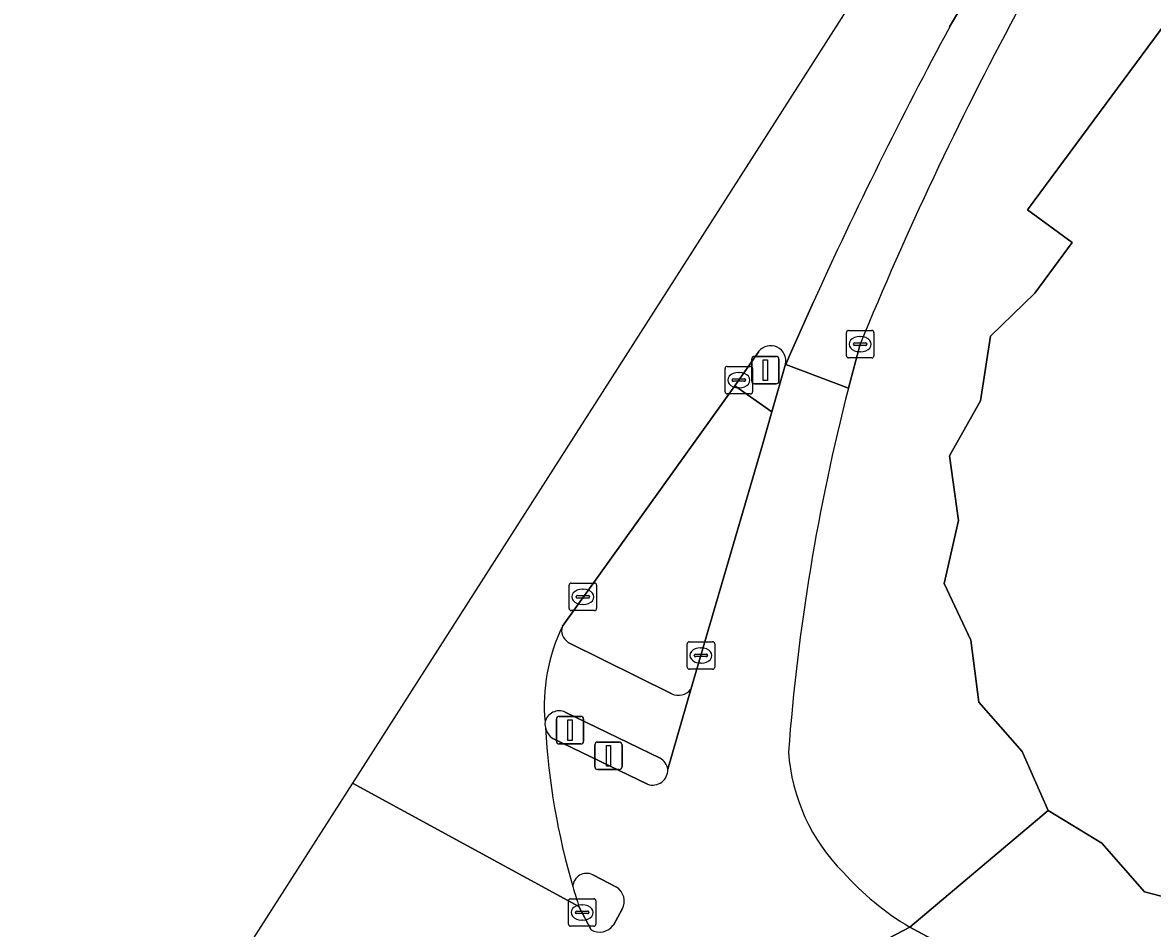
# Model space of a CAD drawing. Extents: x 160349 to 161355, y 381727 to 382854.
# Drawn here: x 160348.83 to 160389.96, y 382058.32 to 382091.29 of the extents above; entities that cross this region are included whole.
import ezdxf

# ---------------------------------------------------------------- set-up
doc = ezdxf.new("R2010")
doc.units = 0
for name, color, linetype in [('IMGEO_Drukknoppaal', 7, 'Continuous'), ('IMGEO_Fietspad_open', 7, 'Continuous'), ('IMGEO_Kolk', 7, 'Continuous'), ('IMGEO_Lichtmast', 7, 'Continuous'), ('IMGEO_Pand', 7, 'Continuous'), ('IMGEO_Rijbaan_lokaal_gesloten', 7, 'Continuous'), ('IMGEO_Rijbaan_regionaal_gesloten', 7, 'Continuous'), ('IMGEO_Verkeerseiland_gesloten', 7, 'Continuous'), ('IMGEO_Verkeerseiland_open', 7, 'Continuous'), ('IMGEO_Verkeersregelinstallatiepaal', 7, 'Continuous'), ('IMGEO_Voetpad_open', 7, 'Continuous')]:
    doc.layers.add(name, color=color, linetype=linetype)

msp = doc.modelspace()

# ---------------------------------------------------------------- linework, layer by layer
at = {"layer": 'IMGEO_Drukknoppaal'}
for p, q in [((160369.661, 382064.201), (160369.661, 382065.001)), ((160369.661, 382065.001), (160369.661, 382064.201)), ((160369.761, 382065.101), (160370.551, 382065.101)), ((160370.551, 382065.101), (160369.761, 382065.101)), ((160370.651, 382065.001), (160370.651, 382064.201)), ((160370.651, 382064.201), (160370.651, 382065.001)), ((160370.551, 382064.101), (160369.761, 382064.101)), ((160369.761, 382064.101), (160370.551, 382064.101))]:
    msp.add_line(p, q, dxfattribs=at)
msp.add_lwpolyline([(160370.081, 382064.976), (160370.231, 382064.976), (160370.231, 382064.226), (160370.081, 382064.226), (160370.081, 382064.976)], dxfattribs=at)
for centre, start, end in [((160369.761, 382065.001), 90, 180), ((160369.761, 382065.001), 90, 180), ((160370.551, 382065.001), 0, 90), ((160370.551, 382065.001), 360, 90), ((160369.761, 382064.201), 180, 270), ((160369.761, 382064.201), 180, 270), ((160370.551, 382064.201), 270, 0), ((160370.551, 382064.201), 270, 0)]:
    msp.add_arc(centre, 0.1, start, end, dxfattribs=at)
at = {"layer": 'IMGEO_Fietspad_open'}
for points in [[(160378.89, 382077.987), (160376.609, 382078.849), (160376.575, 382078.771), (160376.107, 382077.116), (160375.769, 382075.921), (160373.149, 382067.017), (160372.314, 382064.11)], [(160371.583, 382063.567), (160368.134, 382065.226)], [(160369.589, 382060.27), (160370.445, 382059.825)], [(160370.654, 382059.023), (160370.334, 382058.432)], [(160391.226, 382052.85), (160388.2, 382054.558), (160381.127, 382058.365), (160377.258, 382056.338), (160405.19, 382042.547), (160409.785, 382040.293), (160423.545, 382033.542), (160426.836, 382031.947)], [(160377.258, 382056.338), (160381.127, 382058.365)]]:
    msp.add_lwpolyline(points, dxfattribs=at)
for centre, radius, start, end in [((160452.815, 382059.008), 76.322, 165.60154, 175.69547), ((160368.494, 382065.766), 0.649, 191.8002, 236.2916), ((160393.671, 382067.104), 25.853, 183.2619, 196.3135), ((160383.582, 382065.225), 6.891, 184.0574, 224.8937), ((160371.767, 382064.082), 0.547, 250.32, 2.8913), ((160369.364, 382059.816), 0.507, 63.6669, 177.031), ((160386.427, 382067.283), 10.374, 221.8547, 239.2766), ((160370.129, 382059.314), 0.601, 330.995, 58.2176), ((160369.841, 382058.797), 0.613, 238.8623, 323.4854)]:
    msp.add_arc(centre, radius, start, end, dxfattribs=at)
at = {"layer": 'IMGEO_Kolk'}
for p, q in [((160378.818, 382079.159), (160378.818, 382080.011)), ((160378.893, 382080.085), (160379.745, 382080.085)), ((160379.306, 382079.865), (160379.331, 382079.865)), ((160379.819, 382080.011), (160379.819, 382079.159)), ((160379.077, 382079.579), (160379.077, 382079.591)), ((160379.515, 382079.542), (160379.117, 382079.542)), ((160379.12, 382079.628), (160379.518, 382079.628)), ((160379.561, 382079.591), (160379.561, 382079.579)), ((160379.745, 382079.085), (160378.893, 382079.085)), ((160379.329, 382079.305), (160379.304, 382079.305)), ((160374.403, 382077.85), (160374.403, 382078.702)), ((160374.478, 382078.776), (160375.33, 382078.776)), ((160374.891, 382078.556), (160374.916, 382078.556)), ((160375.404, 382078.702), (160375.404, 382077.85)), ((160374.662, 382078.27), (160374.662, 382078.282)), ((160375.1, 382078.233), (160374.702, 382078.233)), ((160374.705, 382078.319), (160375.103, 382078.319)), ((160375.146, 382078.282), (160375.146, 382078.27)), ((160375.33, 382077.776), (160374.478, 382077.776)), ((160374.914, 382077.996), (160374.889, 382077.996)), ((160368.724, 382069.962), (160368.724, 382070.814)), ((160368.799, 382070.888), (160369.651, 382070.888)), ((160369.725, 382070.814), (160369.725, 382069.962)), ((160368.983, 382070.382), (160368.983, 382070.394)), ((160369.421, 382070.345), (160369.023, 382070.345)), ((160369.026, 382070.431), (160369.424, 382070.431)), ((160369.212, 382070.668), (160369.237, 382070.668)), ((160369.467, 382070.394), (160369.467, 382070.382)), ((160369.651, 382069.888), (160368.799, 382069.888)), ((160369.235, 382070.108), (160369.21, 382070.108)), ((160373.022, 382067.827), (160373.022, 382068.679)), ((160373.097, 382068.753), (160373.949, 382068.753)), ((160374.023, 382068.679), (160374.023, 382067.827)), ((160373.281, 382068.247), (160373.281, 382068.259)), ((160373.324, 382068.296), (160373.722, 382068.296)), ((160373.51, 382068.533), (160373.535, 382068.533)), ((160373.765, 382068.259), (160373.765, 382068.247)), ((160373.719, 382068.21), (160373.321, 382068.21)), ((160373.533, 382067.973), (160373.508, 382067.973)), ((160373.949, 382067.753), (160373.097, 382067.753)), ((160368.699, 382058.472), (160368.699, 382059.324)), ((160368.774, 382059.398), (160369.626, 382059.398)), ((160369.7, 382059.324), (160369.7, 382058.472)), ((160368.958, 382058.892), (160368.958, 382058.904)), ((160369.396, 382058.855), (160368.998, 382058.855)), ((160369.001, 382058.941), (160369.399, 382058.941)), ((160369.187, 382059.178), (160369.212, 382059.178)), ((160369.442, 382058.904), (160369.442, 382058.892)), ((160369.626, 382058.398), (160368.774, 382058.398)), ((160369.21, 382058.618), (160369.185, 382058.618))]:
    msp.add_line(p, q, dxfattribs=at)
for points in [[(160378.818, 382079.159), (160378.818, 382080.011)], [(160378.893, 382080.085), (160379.745, 382080.085)], [(160379.819, 382080.011), (160379.819, 382079.159)], [(160379.745, 382079.085), (160378.893, 382079.085)], [(160374.403, 382077.85), (160374.403, 382078.702)], [(160374.478, 382078.776), (160375.33, 382078.776)], [(160375.404, 382078.702), (160375.404, 382077.85)], [(160375.33, 382077.776), (160374.478, 382077.776)], [(160368.724, 382069.962), (160368.724, 382070.814)], [(160368.799, 382070.888), (160369.651, 382070.888)], [(160369.725, 382070.814), (160369.725, 382069.962)], [(160369.651, 382069.888), (160368.799, 382069.888)], [(160373.022, 382067.827), (160373.022, 382068.679)], [(160373.097, 382068.753), (160373.949, 382068.753)], [(160374.023, 382068.679), (160374.023, 382067.827)], [(160373.949, 382067.753), (160373.097, 382067.753)], [(160368.699, 382058.472), (160368.699, 382059.324)], [(160368.774, 382059.398), (160369.626, 382059.398)], [(160369.7, 382059.324), (160369.7, 382058.472)], [(160369.626, 382058.398), (160368.774, 382058.398)]]:
    msp.add_lwpolyline(points, dxfattribs=at)
for centre, radius, start, end in [((160378.895, 382080.009), 0.0765, 91.552, 178.448), ((160378.895, 382080.009), 0.0765, 91.552, 178.448), ((160379.743, 382080.009), 0.0765, 1.552, 88.448), ((160379.743, 382080.009), 0.0765, 1.552, 88.448), ((160379.117, 382079.588), 0.0403, 85.8775, 175.7526), ((160379.114, 382079.578), 0.0366, 178.938, 274.7102), ((160379.518, 382079.585), 0.043, 264.8664, 352.4533), ((160379.522, 382079.59), 0.0386, 1.7309, 96.639), ((160378.895, 382079.161), 0.0765, 181.552, 268.448), ((160378.895, 382079.161), 0.0765, 181.552, 268.448), ((160379.743, 382079.161), 0.0765, 271.552, 358.448), ((160379.743, 382079.161), 0.0765, 271.552, 358.448), ((160374.48, 382078.7), 0.0765, 91.552, 178.448), ((160374.48, 382078.7), 0.0765, 91.552, 178.448), ((160375.328, 382078.7), 0.0765, 1.552, 88.448), ((160375.328, 382078.7), 0.0765, 1.552, 88.448), ((160374.702, 382078.279), 0.0403, 85.8775, 175.7526), ((160374.699, 382078.269), 0.0366, 178.938, 274.7102), ((160375.103, 382078.276), 0.043, 264.8664, 352.4533), ((160375.107, 382078.281), 0.0386, 1.7309, 96.639), ((160374.48, 382077.852), 0.0765, 181.552, 268.448), ((160374.48, 382077.852), 0.0765, 181.552, 268.448), ((160375.328, 382077.852), 0.0765, 271.552, 358.448), ((160375.328, 382077.852), 0.0765, 271.552, 358.448), ((160368.801, 382070.812), 0.0765, 91.552, 178.448), ((160368.801, 382070.812), 0.0765, 91.552, 178.448), ((160369.649, 382070.812), 0.0765, 1.552, 88.448), ((160369.649, 382070.812), 0.0765, 1.552, 88.448), ((160369.023, 382070.391), 0.0403, 85.8775, 175.7526), ((160369.02, 382070.381), 0.0366, 178.938, 274.7102), ((160369.424, 382070.388), 0.043, 264.8664, 352.4533), ((160369.428, 382070.393), 0.0386, 1.7309, 96.639), ((160368.801, 382069.964), 0.0765, 181.552, 268.448), ((160368.801, 382069.964), 0.0765, 181.552, 268.448), ((160369.649, 382069.964), 0.0765, 271.552, 358.448), ((160369.649, 382069.964), 0.0765, 271.552, 358.448), ((160373.099, 382068.677), 0.0765, 91.552, 178.448), ((160373.099, 382068.677), 0.0765, 91.552, 178.448), ((160373.947, 382068.677), 0.0765, 1.552, 88.448), ((160373.947, 382068.677), 0.0765, 1.552, 88.448), ((160373.321, 382068.256), 0.0403, 85.8775, 175.7526), ((160373.318, 382068.246), 0.0366, 178.938, 274.7102), ((160373.722, 382068.253), 0.043, 264.8664, 352.4533), ((160373.726, 382068.258), 0.0386, 1.7309, 96.639), ((160373.099, 382067.829), 0.0765, 181.552, 268.448), ((160373.099, 382067.829), 0.0765, 181.552, 268.448), ((160373.947, 382067.829), 0.0765, 271.552, 358.448), ((160373.947, 382067.829), 0.0765, 271.552, 358.448), ((160368.776, 382059.322), 0.0765, 91.552, 178.448), ((160368.776, 382059.322), 0.0765, 91.552, 178.448), ((160369.624, 382059.322), 0.0765, 1.552, 88.448), ((160369.624, 382059.322), 0.0765, 1.552, 88.448), ((160368.998, 382058.901), 0.0403, 85.8775, 175.7526), ((160368.995, 382058.891), 0.0366, 178.938, 274.7102), ((160369.399, 382058.898), 0.043, 264.8664, 352.4533), ((160369.403, 382058.903), 0.0386, 1.7309, 96.639), ((160368.776, 382058.474), 0.0765, 181.552, 268.448), ((160368.776, 382058.474), 0.0765, 181.552, 268.448), ((160369.624, 382058.474), 0.0765, 271.552, 358.448), ((160369.624, 382058.474), 0.0765, 271.552, 358.448)]:
    msp.add_arc(centre, radius, start, end, dxfattribs=at)
for centre, major_axis, ratio, start_param, end_param in [((160379.305, 382079.585), (-0.387, 0.002), 0.722429, 4.712389, 7.853982), ((160379.33, 382079.585), (-0.39, 0.002), 0.717154, 1.570796, 4.712389), ((160374.89, 382078.276), (-0.387, 0.002), 0.722429, 4.712389, 7.853982), ((160374.915, 382078.276), (-0.39, 0.002), 0.717154, 1.570796, 4.712389), ((160369.211, 382070.388), (-0.387, 0.002), 0.722429, 4.712389, 7.853982), ((160369.236, 382070.388), (-0.39, 0.002), 0.717154, 1.570796, 4.712389), ((160373.509, 382068.253), (-0.387, 0.002), 0.722429, 4.712389, 7.853982), ((160373.534, 382068.253), (-0.39, 0.002), 0.717154, 1.570796, 4.712389), ((160369.186, 382058.898), (-0.387, 0.002), 0.722429, 4.712389, 7.853982), ((160369.211, 382058.898), (-0.39, 0.002), 0.717154, 1.570796, 4.712389)]:
    msp.add_ellipse(centre, major_axis=major_axis, ratio=ratio, start_param=start_param, end_param=end_param, dxfattribs=at)
at = {"layer": 'IMGEO_Lichtmast'}
for p, q in [((160375.373, 382078.24), (160375.373, 382079.04)), ((160375.373, 382079.04), (160375.373, 382078.24)), ((160375.473, 382079.14), (160376.263, 382079.14)), ((160376.263, 382079.14), (160375.473, 382079.14)), ((160376.363, 382079.04), (160376.363, 382078.24)), ((160376.363, 382078.24), (160376.363, 382079.04)), ((160376.263, 382078.14), (160375.473, 382078.14)), ((160375.473, 382078.14), (160376.263, 382078.14))]:
    msp.add_line(p, q, dxfattribs=at)
msp.add_lwpolyline([(160375.793, 382079.015), (160375.943, 382079.015), (160375.943, 382078.265), (160375.793, 382078.265), (160375.793, 382079.015)], dxfattribs=at)
for centre, start, end in [((160375.473, 382079.04), 90, 180), ((160375.473, 382079.04), 90, 180), ((160376.263, 382079.04), 0, 90), ((160376.263, 382079.04), 360, 90), ((160375.473, 382078.24), 180, 270), ((160375.473, 382078.24), 180, 270), ((160376.263, 382078.24), 270, 0), ((160376.263, 382078.24), 270, 0)]:
    msp.add_arc(centre, 0.1, start, end, dxfattribs=at)
at = {"layer": 'IMGEO_Pand'}
msp.add_lwpolyline([(160394.41, 382096.662), (160385.405, 382084.474), (160387.034, 382083.29), (160385.674, 382081.443), (160384.068, 382079.878), (160383.693, 382077.527), (160382.568, 382075.516), (160382.897, 382073.161), (160382.372, 382070.877), (160383.352, 382068.809), (160383.638, 382066.55), (160385.211, 382064.753), (160386.161, 382062.607), (160388.118, 382061.424), (160389.663, 382059.648), (160391.945, 382059.056)], dxfattribs=at)
at = {"layer": 'IMGEO_Rijbaan_lokaal_gesloten'}
for points in [[(160394.184, 382111.721), (160386.959, 382104.494), (160360.836, 382063.609), (160369.083, 382059.113)], [(160385.685, 382096.379), (160382.576, 382091.133)], [(160382.576, 382091.133), (160385.685, 382096.379)], [(160376.598, 382078.853), (160376.575, 382078.771), (160376.609, 382078.849), (160376.776, 382079.224), (160377.623, 382081.127)], [(160377.623, 382081.127), (160376.776, 382079.224), (160376.609, 382078.849), (160378.89, 382077.987), (160379.319, 382079.585)], [(160368.478, 382069.318), (160374.753, 382078.066), (160375.624, 382079.319)]]:
    msp.add_lwpolyline(points, dxfattribs=at)
for centre, radius, start, end in [((160497.476, 382031.188), 127.685, 151.76488, 157.72584), ((160524.029, 382014.885), 160.694, 151.67364, 155.65526), ((160524.029, 382014.885), 160.694, 151.67364, 155.65526), ((160376.058, 382078.975), 0.554, 347.2235, 141.6399), ((160374.426, 382066.444), 6.606, 154.2071, 185.2875), ((160368.527, 382065.771), 0.682, 174.5868, 191.6472), ((160393.671, 382067.104), 25.853, 183.2619, 196.3135), ((160396.381, 382067.937), 28.688, 196.3905, 197.9143)]:
    msp.add_arc(centre, radius, start, end, dxfattribs=at)
at = {"layer": 'IMGEO_Rijbaan_regionaal_gesloten'}
msp.add_lwpolyline([(160369.524, 382058.272), (160369.083, 382059.113), (160360.836, 382063.609), (160348.831, 382044.821), (160365.751, 382037.141)], dxfattribs=at)
at = {"layer": 'IMGEO_Verkeerseiland_gesloten'}
for points in [[(160375.769, 382075.921), (160376.107, 382077.116), (160374.753, 382078.066), (160368.478, 382069.318)], [(160373.149, 382067.017), (160375.769, 382075.921)], [(160368.694, 382068.73), (160372.461, 382066.855)], [(160372.033, 382064.512), (160368.583, 382066.188)], [(160368.134, 382065.226), (160371.583, 382063.567)]]:
    msp.add_lwpolyline(points, dxfattribs=at)
for centre, radius, start, end in [((160368.948, 382069.157), 0.497, 161.1179, 239.2234), ((160372.7, 382067.38), 0.577, 245.4813, 321.0183), ((160368.362, 382065.706), 0.53, 65.3697, 165.9376), ((160368.527, 382065.771), 0.682, 174.5868, 191.6472), ((160368.494, 382065.766), 0.649, 191.8002, 236.2916), ((160371.754, 382064.018), 0.568, 9.3532, 60.5543), ((160371.767, 382064.082), 0.547, 250.32, 2.8913)]:
    msp.add_arc(centre, radius, start, end, dxfattribs=at)
at = {"layer": 'IMGEO_Verkeerseiland_open'}
for points in [[(160375.624, 382079.319), (160374.753, 382078.066), (160376.107, 382077.116), (160376.575, 382078.771)], [(160376.575, 382078.771), (160376.598, 382078.853)], [(160370.445, 382059.825), (160369.589, 382060.27)], [(160369.083, 382059.113), (160369.524, 382058.272)], [(160370.334, 382058.432), (160370.654, 382059.023)]]:
    msp.add_lwpolyline(points, dxfattribs=at)
for centre, radius, start, end in [((160376.058, 382078.975), 0.554, 347.2235, 141.6399), ((160369.364, 382059.816), 0.507, 63.6669, 177.031), ((160396.381, 382067.937), 28.688, 196.3905, 197.9143), ((160370.129, 382059.314), 0.601, 330.995, 58.2176), ((160369.841, 382058.797), 0.613, 238.8623, 323.4854)]:
    msp.add_arc(centre, radius, start, end, dxfattribs=at)
at = {"layer": 'IMGEO_Verkeersregelinstallatiepaal'}
for p, q in [((160368.26, 382065.134), (160368.26, 382065.934)), ((160368.26, 382065.934), (160368.26, 382065.134)), ((160368.36, 382066.034), (160369.15, 382066.034)), ((160369.15, 382066.034), (160368.36, 382066.034)), ((160369.25, 382065.934), (160369.25, 382065.134)), ((160369.25, 382065.134), (160369.25, 382065.934)), ((160369.15, 382065.034), (160368.36, 382065.034)), ((160368.36, 382065.034), (160369.15, 382065.034))]:
    msp.add_line(p, q, dxfattribs=at)
msp.add_lwpolyline([(160368.68, 382065.909), (160368.83, 382065.909), (160368.83, 382065.159), (160368.68, 382065.159), (160368.68, 382065.909)], dxfattribs=at)
for centre, start, end in [((160368.36, 382065.934), 90, 180), ((160368.36, 382065.934), 90, 180), ((160369.15, 382065.934), 0, 90), ((160369.15, 382065.934), 360, 90), ((160368.36, 382065.134), 180, 270), ((160368.36, 382065.134), 180, 270), ((160369.15, 382065.134), 270, 0), ((160369.15, 382065.134), 270, 0)]:
    msp.add_arc(centre, 0.1, start, end, dxfattribs=at)
at = {"layer": 'IMGEO_Voetpad_open'}
for points in [[(160381.127, 382058.365), (160386.161, 382062.607), (160385.211, 382064.753), (160383.638, 382066.55), (160383.352, 382068.809), (160382.372, 382070.877), (160382.897, 382073.161), (160382.568, 382075.516), (160383.693, 382077.527), (160384.068, 382079.878), (160385.674, 382081.443), (160387.034, 382083.29), (160385.405, 382084.474), (160394.41, 382096.662), (160399.063, 382101.977), (160403.61, 382106.983), (160411.966, 382116.562), (160414.747, 382119.51), (160436.177, 382140.906), (160442.501, 382147.099), (160481.828, 382188.002)], [(160379.319, 382079.585), (160378.89, 382077.987)], [(160372.461, 382066.855), (160368.694, 382068.73)], [(160372.314, 382064.11), (160373.149, 382067.017)], [(160368.583, 382066.188), (160372.033, 382064.512)], [(160399.851, 382054.827), (160397.599, 382055.365), (160395.909, 382056.935), (160393.695, 382057.473), (160391.945, 382059.056), (160389.663, 382059.648), (160388.118, 382061.424), (160386.161, 382062.607), (160381.127, 382058.365), (160388.2, 382054.558), (160391.226, 382052.85), (160402.766, 382046.632), (160409.853, 382042.997), (160432.924, 382031.655), (160433.315, 382031.679), (160433.579, 382031.891), (160435.385, 382035.448), (160435.672, 382036.323)]]:
    msp.add_lwpolyline(points, dxfattribs=at)
for centre, radius, start, end in [((160497.476, 382031.188), 127.685, 151.76488, 157.72584), ((160452.815, 382059.008), 76.322, 165.60154, 175.69547), ((160374.426, 382066.444), 6.606, 154.2071, 185.2875), ((160368.948, 382069.157), 0.497, 161.1179, 239.2234), ((160372.7, 382067.38), 0.577, 245.4813, 321.0183), ((160368.362, 382065.706), 0.53, 65.3697, 165.9376), ((160383.582, 382065.225), 6.891, 184.0574, 224.8937), ((160371.754, 382064.018), 0.568, 9.3532, 60.5543), ((160386.427, 382067.283), 10.374, 221.8547, 239.2766)]:
    msp.add_arc(centre, radius, start, end, dxfattribs=at)

doc.saveas('drawing.dxf')
